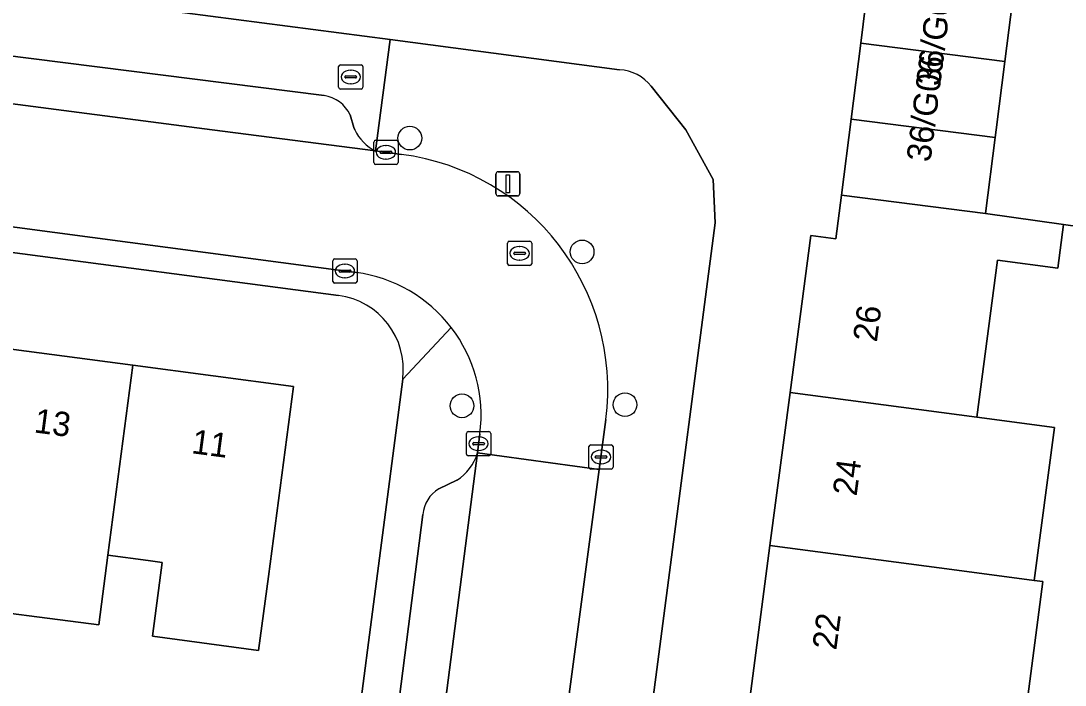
# Model space of a CAD drawing. Extents: x 162184 to 163154, y 385507 to 386516.
# Drawn here: x 162501.72 to 162544.83, y 386227.08 to 386254.49 of the extents above; entities that cross this region are included whole.
import ezdxf

# ---------------------------------------------------------------- set-up
doc = ezdxf.new("R2010")
doc.units = 0
for name, color, linetype in [('IMGEO_Boom', 7, 'Continuous'), ('IMGEO_Brandkraan', 7, 'Continuous'), ('IMGEO_Erf', 7, 'Continuous'), ('IMGEO_Kolk', 7, 'Continuous'), ('IMGEO_Lichtmast', 7, 'Continuous'), ('IMGEO_Muur', 7, 'Continuous'), ('IMGEO_Pand', 7, 'Continuous'), ('IMGEO_Pand_nummerreeks', 7, 'Continuous'), ('IMGEO_Parkeervlak_open', 7, 'Continuous'), ('IMGEO_Rijbaan_lokaal_open', 7, 'Continuous'), ('IMGEO_Rioolput', 7, 'Continuous'), ('IMGEO_Voetpad_open', 7, 'Continuous')]:
    doc.layers.add(name, color=color, linetype=linetype)

msp = doc.modelspace()

# ---------------------------------------------------------------- linework, layer by layer
at = {"layer": 'IMGEO_Boom'}
for centre in [(162517.778, 386249.657), (162524.891, 386244.959), (162519.931, 386238.608), (162526.659, 386238.655)]:
    msp.add_circle(centre, 0.489, dxfattribs=at)
at = {"layer": 'IMGEO_Brandkraan'}
for p, q in [((162514.839, 386251.755), (162514.839, 386252.607)), ((162514.914, 386252.681), (162515.766, 386252.681)), ((162515.84, 386252.607), (162515.84, 386251.755)), ((162515.098, 386252.175), (162515.098, 386252.187)), ((162515.141, 386252.224), (162515.539, 386252.224)), ((162515.327, 386252.461), (162515.352, 386252.461)), ((162515.582, 386252.187), (162515.582, 386252.175)), ((162515.536, 386252.138), (162515.138, 386252.138)), ((162515.35, 386251.901), (162515.325, 386251.901)), ((162515.766, 386251.681), (162514.914, 386251.681))]:
    msp.add_line(p, q, dxfattribs=at)
for points in [[(162514.839, 386251.755), (162514.839, 386252.607)], [(162514.914, 386252.681), (162515.766, 386252.681)], [(162515.84, 386252.607), (162515.84, 386251.755)], [(162515.766, 386251.681), (162514.914, 386251.681)]]:
    msp.add_lwpolyline(points, dxfattribs=at)
for centre, radius, start, end in [((162514.916, 386252.605), 0.0765, 91.552, 178.448), ((162514.916, 386252.605), 0.0765, 91.552, 178.448), ((162515.764, 386252.605), 0.0765, 1.552, 88.448), ((162515.764, 386252.605), 0.0765, 1.552, 88.448), ((162515.138, 386252.184), 0.0403, 85.8775, 175.7526), ((162515.135, 386252.174), 0.0366, 178.938, 274.7102), ((162515.539, 386252.181), 0.043, 264.8664, 352.4533), ((162515.543, 386252.186), 0.0386, 1.7309, 96.639), ((162514.916, 386251.757), 0.0765, 181.552, 268.448), ((162514.916, 386251.757), 0.0765, 181.552, 268.448), ((162515.764, 386251.757), 0.0765, 271.552, 358.448), ((162515.764, 386251.757), 0.0765, 271.552, 358.448)]:
    msp.add_arc(centre, radius, start, end, dxfattribs=at)
for centre, major_axis, ratio, start_param, end_param in [((162515.326, 386252.181), (-0.387, 0.002), 0.722429, 4.712389, 7.853982), ((162515.351, 386252.181), (-0.39, 0.002), 0.717154, 1.570796, 4.712389)]:
    msp.add_ellipse(centre, major_axis=major_axis, ratio=ratio, start_param=start_param, end_param=end_param, dxfattribs=at)
at = {"layer": 'IMGEO_Erf'}
for points in [[(162407.034, 386268.116), (162500, 386255.941), (162516.96, 386253.72), (162526.433, 386252.479)], [(162527.645, 386194.92), (162528.478, 386201.239), (162529.311, 386207.559), (162530.145, 386213.881), (162530.978, 386220.201), (162531.811, 386226.521), (162532.644, 386232.841), (162533.477, 386239.162), (162534.331, 386245.637), (162535.367, 386245.5), (162535.595, 386247.298), (162535.993, 386250.436), (162536.392, 386253.575), (162536.591, 386255.142)], [(162527.746, 386251.794), (162529.167, 386250), (162530.299, 386247.954), (162530.386, 386246.165), (162518.722, 386156.946)], [(162514.83, 386243.164), (162500, 386245.113), (162475.169, 386248.376), (162474.653, 386244.473), (162481.251, 386243.6), (162487.521, 386242.77), (162493.994, 386241.914), (162500, 386241.119), (162500.162, 386241.098), (162506.338, 386240.28), (162512.974, 386239.402), (162511.938, 386231.567), (162511.535, 386228.516), (162507.152, 386229.096), (162507.555, 386232.147), (162506.982, 386232.223), (162505.316, 386232.444), (162504.936, 386229.573), (162498.744, 386230.366), (162499.127, 386233.263)], [(162549.689, 386245.409), (162544.758, 386246.095), (162544.521, 386244.293), (162542.042, 386244.62), (162541.188, 386238.144), (162544.39, 386237.72), (162543.557, 386231.4), (162543.913, 386231.353), (162543.08, 386225.032), (162542.761, 386225.074), (162542.409, 386222.412), (162539.171, 386222.84), (162538.688, 386219.182), (162537.855, 386212.863), (162537.022, 386206.54), (162536.189, 386200.22), (162540.447, 386199.659), (162540.074, 386196.836)], [(162499.127, 386233.263), (162492.958, 386234.079), (162486.486, 386234.935), (162480.216, 386235.765), (162473.616, 386236.638), (162472.041, 386224.64), (162478.634, 386223.787), (162478.776, 386224.885), (162481.884, 386224.483), (162481.771, 386223.608), (162484.936, 386223.199), (162488.308, 386222.762), (162487.957, 386220.049), (162493.695, 386219.301), (162494.028, 386221.855), (162497.559, 386221.394), (162501.108, 386220.931), (162500.775, 386218.377), (162503.434, 386218.031), (162503.86, 386221.286), (162510.101, 386220.469), (162509.675, 386217.215), (162514.479, 386216.591), (162517.483, 386239.714)]]:
    msp.add_lwpolyline(points, dxfattribs=at)
for centre, radius, start, end in [((162526.326, 386250.674), 1.808, 38.2753, 86.6221), ((162514.429, 386240.11), 3.08, 352.6085, 82.511)]:
    msp.add_arc(centre, radius, start, end, dxfattribs=at)
at = {"layer": 'IMGEO_Kolk'}
for p, q in [((162516.365, 386249.57), (162517.217, 386249.57)), ((162516.29, 386248.644), (162516.29, 386249.496)), ((162516.778, 386249.35), (162516.803, 386249.35)), ((162517.291, 386249.496), (162517.291, 386248.644)), ((162516.549, 386249.064), (162516.549, 386249.076)), ((162516.987, 386249.027), (162516.589, 386249.027)), ((162516.592, 386249.113), (162516.99, 386249.113)), ((162516.801, 386248.79), (162516.776, 386248.79)), ((162517.033, 386249.076), (162517.033, 386249.064)), ((162517.217, 386248.57), (162516.365, 386248.57)), ((162514.598, 386243.743), (162514.598, 386244.595)), ((162514.673, 386244.669), (162515.525, 386244.669)), ((162515.086, 386244.449), (162515.111, 386244.449)), ((162515.599, 386244.595), (162515.599, 386243.743)), ((162514.857, 386244.163), (162514.857, 386244.175)), ((162515.295, 386244.126), (162514.897, 386244.126)), ((162514.9, 386244.212), (162515.298, 386244.212)), ((162515.341, 386244.175), (162515.341, 386244.163)), ((162515.525, 386243.669), (162514.673, 386243.669)), ((162515.109, 386243.889), (162515.084, 386243.889)), ((162520.189, 386237.545), (162521.041, 386237.545)), ((162520.114, 386236.619), (162520.114, 386237.471)), ((162520.416, 386237.088), (162520.814, 386237.088)), ((162520.602, 386237.325), (162520.627, 386237.325)), ((162521.115, 386237.471), (162521.115, 386236.619)), ((162520.373, 386237.039), (162520.373, 386237.051)), ((162520.811, 386237.002), (162520.413, 386237.002)), ((162520.625, 386236.765), (162520.6, 386236.765)), ((162520.857, 386237.051), (162520.857, 386237.039)), ((162525.168, 386236.071), (162525.168, 386236.923)), ((162525.243, 386236.997), (162526.095, 386236.997)), ((162525.656, 386236.777), (162525.681, 386236.777)), ((162526.169, 386236.923), (162526.169, 386236.071)), ((162521.041, 386236.545), (162520.189, 386236.545)), ((162525.427, 386236.491), (162525.427, 386236.503)), ((162525.865, 386236.454), (162525.467, 386236.454)), ((162525.47, 386236.54), (162525.868, 386236.54)), ((162525.679, 386236.217), (162525.654, 386236.217)), ((162525.911, 386236.503), (162525.911, 386236.491)), ((162526.095, 386235.997), (162525.243, 386235.997))]:
    msp.add_line(p, q, dxfattribs=at)
for points in [[(162516.365, 386249.57), (162517.217, 386249.57)], [(162516.29, 386248.644), (162516.29, 386249.496)], [(162517.291, 386249.496), (162517.291, 386248.644)], [(162517.217, 386248.57), (162516.365, 386248.57)], [(162514.598, 386243.743), (162514.598, 386244.595)], [(162514.673, 386244.669), (162515.525, 386244.669)], [(162515.599, 386244.595), (162515.599, 386243.743)], [(162515.525, 386243.669), (162514.673, 386243.669)], [(162520.189, 386237.545), (162521.041, 386237.545)], [(162520.114, 386236.619), (162520.114, 386237.471)], [(162521.115, 386237.471), (162521.115, 386236.619)], [(162525.168, 386236.071), (162525.168, 386236.923)], [(162525.243, 386236.997), (162526.095, 386236.997)], [(162526.169, 386236.923), (162526.169, 386236.071)], [(162521.041, 386236.545), (162520.189, 386236.545)], [(162526.095, 386235.997), (162525.243, 386235.997)]]:
    msp.add_lwpolyline(points, dxfattribs=at)
for centre, radius, start, end in [((162516.367, 386249.494), 0.0765, 91.552, 178.448), ((162516.367, 386249.494), 0.0765, 91.552, 178.448), ((162517.215, 386249.494), 0.0765, 1.552, 88.448), ((162517.215, 386249.494), 0.0765, 1.552, 88.448), ((162516.589, 386249.073), 0.0403, 85.8775, 175.7526), ((162516.586, 386249.063), 0.0366, 178.938, 274.7102), ((162516.99, 386249.07), 0.043, 264.8664, 352.4533), ((162516.994, 386249.075), 0.0386, 1.7309, 96.639), ((162516.367, 386248.646), 0.0765, 181.552, 268.448), ((162516.367, 386248.646), 0.0765, 181.552, 268.448), ((162517.215, 386248.646), 0.0765, 271.552, 358.448), ((162517.215, 386248.646), 0.0765, 271.552, 358.448), ((162514.675, 386244.593), 0.0765, 91.552, 178.448), ((162514.675, 386244.593), 0.0765, 91.552, 178.448), ((162515.523, 386244.593), 0.0765, 1.552, 88.448), ((162515.523, 386244.593), 0.0765, 1.552, 88.448), ((162514.897, 386244.172), 0.0403, 85.8775, 175.7526), ((162514.894, 386244.162), 0.0366, 178.938, 274.7102), ((162515.298, 386244.169), 0.043, 264.8664, 352.4533), ((162515.302, 386244.174), 0.0386, 1.7309, 96.639), ((162514.675, 386243.745), 0.0765, 181.552, 268.448), ((162514.675, 386243.745), 0.0765, 181.552, 268.448), ((162515.523, 386243.745), 0.0765, 271.552, 358.448), ((162515.523, 386243.745), 0.0765, 271.552, 358.448), ((162520.191, 386237.469), 0.0765, 91.552, 178.448), ((162520.191, 386237.469), 0.0765, 91.552, 178.448), ((162521.039, 386237.469), 0.0765, 1.552, 88.448), ((162521.039, 386237.469), 0.0765, 1.552, 88.448), ((162520.413, 386237.048), 0.0403, 85.8775, 175.7526), ((162520.818, 386237.05), 0.0386, 1.7309, 96.639), ((162520.41, 386237.038), 0.0366, 178.938, 274.7102), ((162520.814, 386237.045), 0.043, 264.8664, 352.4533), ((162525.245, 386236.921), 0.0765, 91.552, 178.448), ((162525.245, 386236.921), 0.0765, 91.552, 178.448), ((162526.093, 386236.921), 0.0765, 1.552, 88.448), ((162526.093, 386236.921), 0.0765, 1.552, 88.448), ((162520.191, 386236.621), 0.0765, 181.552, 268.448), ((162520.191, 386236.621), 0.0765, 181.552, 268.448), ((162521.039, 386236.621), 0.0765, 271.552, 358.448), ((162521.039, 386236.621), 0.0765, 271.552, 358.448), ((162525.467, 386236.5), 0.0403, 85.8775, 175.7526), ((162525.464, 386236.49), 0.0366, 178.938, 274.7102), ((162525.868, 386236.497), 0.043, 264.8664, 352.4533), ((162525.872, 386236.502), 0.0386, 1.7309, 96.639), ((162525.245, 386236.073), 0.0765, 181.552, 268.448), ((162525.245, 386236.073), 0.0765, 181.552, 268.448), ((162526.093, 386236.073), 0.0765, 271.552, 358.448), ((162526.093, 386236.073), 0.0765, 271.552, 358.448)]:
    msp.add_arc(centre, radius, start, end, dxfattribs=at)
for centre, major_axis, ratio, start_param, end_param in [((162516.777, 386249.07), (-0.387, 0.002), 0.722429, 4.712389, 7.853982), ((162516.802, 386249.07), (-0.39, 0.002), 0.717154, 1.570796, 4.712389), ((162515.085, 386244.169), (-0.387, 0.002), 0.722429, 4.712389, 7.853982), ((162515.11, 386244.169), (-0.39, 0.002), 0.717154, 1.570796, 4.712389), ((162520.601, 386237.045), (-0.387, 0.002), 0.722429, 4.712389, 7.853982), ((162520.626, 386237.045), (-0.39, 0.002), 0.717154, 1.570796, 4.712389), ((162525.655, 386236.497), (-0.387, 0.002), 0.722429, 4.712389, 7.853982), ((162525.68, 386236.497), (-0.39, 0.002), 0.717154, 1.570796, 4.712389)]:
    msp.add_ellipse(centre, major_axis=major_axis, ratio=ratio, start_param=start_param, end_param=end_param, dxfattribs=at)
at = {"layer": 'IMGEO_Lichtmast'}
for p, q in [((162521.428, 386248.27), (162522.218, 386248.27)), ((162522.218, 386248.27), (162521.428, 386248.27)), ((162521.328, 386247.37), (162521.328, 386248.17)), ((162521.328, 386248.17), (162521.328, 386247.37)), ((162522.318, 386248.17), (162522.318, 386247.37)), ((162522.318, 386247.37), (162522.318, 386248.17)), ((162522.218, 386247.27), (162521.428, 386247.27)), ((162521.428, 386247.27), (162522.218, 386247.27))]:
    msp.add_line(p, q, dxfattribs=at)
msp.add_lwpolyline([(162521.748, 386248.145), (162521.898, 386248.145), (162521.898, 386247.395), (162521.748, 386247.395), (162521.748, 386248.145)], dxfattribs=at)
for centre, start, end in [((162521.428, 386248.17), 90, 180), ((162521.428, 386248.17), 90, 180), ((162522.218, 386248.17), 0, 90), ((162522.218, 386248.17), 360, 90), ((162521.428, 386247.37), 180, 270), ((162521.428, 386247.37), 180, 270), ((162522.218, 386247.37), 270, 0), ((162522.218, 386247.37), 270, 0)]:
    msp.add_arc(centre, 0.1, start, end, dxfattribs=at)
at = {"layer": 'IMGEO_Muur'}
msp.add_lwpolyline([(162544.758, 386246.095), (162549.689, 386245.409)], dxfattribs=at)
at = {"layer": 'IMGEO_Pand'}
for points in [[(162536.591, 386255.142), (162536.392, 386253.575), (162542.338, 386252.819), (162542.737, 386255.958), (162536.791, 386256.713)], [(162535.993, 386250.436), (162541.939, 386249.681), (162541.98, 386250), (162542.338, 386252.819), (162536.392, 386253.575)], [(162541.541, 386246.543), (162541.939, 386249.681), (162535.993, 386250.436), (162535.595, 386247.298)], [(162535.595, 386247.298), (162535.367, 386245.5), (162534.331, 386245.637), (162533.477, 386239.162), (162541.188, 386238.144), (162542.042, 386244.62), (162544.521, 386244.293), (162544.758, 386246.095), (162541.541, 386246.543)], [(162505.316, 386232.444), (162506.338, 386240.28), (162500.162, 386241.098), (162500, 386239.871), (162499.127, 386233.263), (162498.744, 386230.366), (162504.936, 386229.573)], [(162505.316, 386232.444), (162506.982, 386232.223), (162507.555, 386232.147), (162507.152, 386229.096), (162511.535, 386228.516), (162511.938, 386231.567), (162512.974, 386239.402), (162506.338, 386240.28)], [(162533.477, 386239.162), (162532.644, 386232.841), (162540.355, 386231.822), (162543.557, 386231.4), (162544.39, 386237.72), (162541.188, 386238.144)], [(162543.913, 386231.353), (162543.557, 386231.4), (162540.355, 386231.822), (162532.644, 386232.841), (162531.811, 386226.521), (162539.522, 386225.502), (162542.761, 386225.074), (162543.08, 386225.032)]]:
    msp.add_lwpolyline(points, close=True, dxfattribs=at)
at = {"layer": 'IMGEO_Parkeervlak_open'}
for points in [[(162452.282, 386257.493), (162500, 386251.249), (162509.618, 386250), (162516.358, 386249.125)], [(162514.241, 386251.416), (162482.084, 386255.488), (162477.472, 386256.096)], [(162515.506, 386249.999), (162515.46, 386250.1), (162515.315, 386250.619)], [(162514.746, 386191.574), (162520.569, 386236.666)], [(162519.717, 386235.535), (162518.979, 386235.177)], [(162518.321, 386234.121), (162516.6, 386220.687), (162515.946, 386215.576), (162513.185, 386194.022)]]:
    msp.add_lwpolyline(points, dxfattribs=at)
for centre, radius, start, end in [((162514.006, 386249.977), 1.458, 26.1121, 80.7308), ((162517.224, 386250.821), 1.905, 205.5817, 242.9578), ((162518.626, 386237.243), 2.027, 302.5605, 343.4569), ((162519.632, 386234.037), 1.314, 119.808, 176.3374)]:
    msp.add_arc(centre, radius, start, end, dxfattribs=at)
at = {"layer": 'IMGEO_Rijbaan_lokaal_open'}
for points in [[(162548.633, 386297.67), (162544.227, 386298.211), (162541.669, 386278.994), (162540.752, 386279.158), (162540.648, 386278.373), (162540.029, 386278.481), (162539.637, 386275.298), (162539.446, 386273.745), (162536.496, 386274.158), (162536.103, 386271.145), (162539.652, 386270.593), (162539.476, 386269.108), (162544.332, 386268.511), (162543.933, 386265.373), (162543.535, 386262.235), (162543.136, 386259.096), (162542.737, 386255.958), (162542.338, 386252.819), (162541.98, 386250), (162541.939, 386249.681), (162541.541, 386246.543), (162544.758, 386246.095), (162549.689, 386245.409)], [(162517.434, 386248.985), (162516.358, 386249.125), (162509.618, 386250), (162500, 386251.249), (162452.282, 386257.493)], [(162453.788, 386252.244), (162453.923, 386252.207), (162454.061, 386252.182), (162454.074, 386252.18), (162469.628, 386250.163), (162470.885, 386250), (162474.386, 386249.54), (162500, 386246.174), (162515.557, 386244.109)], [(162520.67, 386237.453), (162520.569, 386236.666), (162525.592, 386235.986), (162525.867, 386238.045)], [(162514.645, 386152.313), (162515.183, 386156.42), (162517.587, 386175.419), (162518.419, 386181.789), (162519.542, 386190.566), (162519.686, 386191.776), (162525.592, 386235.986), (162520.569, 386236.666), (162514.746, 386191.574), (162514.616, 386190.567)]]:
    msp.add_lwpolyline(points, dxfattribs=at)
for centre, radius, start, end in [((162516.177, 386239.296), 9.77, 352.6451, 82.6079), ((162514.776, 386238.217), 5.944, 37.5352, 82.446), ((162514.779, 386238.218), 5.941, 352.602, 37.5453)]:
    msp.add_arc(centre, radius, start, end, dxfattribs=at)
at = {"layer": 'IMGEO_Rioolput'}
for p, q in [((162521.809, 386244.474), (162521.809, 386245.326)), ((162521.884, 386245.4), (162522.736, 386245.4)), ((162522.81, 386245.326), (162522.81, 386244.474)), ((162522.068, 386244.894), (162522.068, 386244.906)), ((162522.506, 386244.857), (162522.108, 386244.857)), ((162522.111, 386244.943), (162522.509, 386244.943)), ((162522.297, 386245.18), (162522.322, 386245.18)), ((162522.552, 386244.906), (162522.552, 386244.894)), ((162522.736, 386244.4), (162521.884, 386244.4)), ((162522.32, 386244.62), (162522.295, 386244.62))]:
    msp.add_line(p, q, dxfattribs=at)
for points in [[(162521.809, 386244.474), (162521.809, 386245.326)], [(162521.884, 386245.4), (162522.736, 386245.4)], [(162522.81, 386245.326), (162522.81, 386244.474)], [(162522.736, 386244.4), (162521.884, 386244.4)]]:
    msp.add_lwpolyline(points, dxfattribs=at)
for centre, radius, start, end in [((162521.886, 386245.324), 0.0765, 91.552, 178.448), ((162521.886, 386245.324), 0.0765, 91.552, 178.448), ((162522.734, 386245.324), 0.0765, 1.552, 88.448), ((162522.734, 386245.324), 0.0765, 1.552, 88.448), ((162522.108, 386244.903), 0.0403, 85.8775, 175.7526), ((162522.105, 386244.893), 0.0366, 178.938, 274.7102), ((162522.509, 386244.9), 0.043, 264.8664, 352.4533), ((162522.513, 386244.905), 0.0386, 1.7309, 96.639), ((162521.886, 386244.476), 0.0765, 181.552, 268.448), ((162521.886, 386244.476), 0.0765, 181.552, 268.448), ((162522.734, 386244.476), 0.0765, 271.552, 358.448), ((162522.734, 386244.476), 0.0765, 271.552, 358.448)]:
    msp.add_arc(centre, radius, start, end, dxfattribs=at)
for centre, major_axis, ratio, start_param, end_param in [((162522.296, 386244.9), (-0.387, 0.002), 0.722429, 4.712389, 7.853982), ((162522.321, 386244.9), (-0.39, 0.002), 0.717154, 1.570796, 4.712389)]:
    msp.add_ellipse(centre, major_axis=major_axis, ratio=ratio, start_param=start_param, end_param=end_param, dxfattribs=at)
at = {"layer": 'IMGEO_Voetpad_open'}
for points in [[(162516.358, 386249.125), (162516.96, 386253.72), (162500, 386255.941), (162407.034, 386268.116), (162405.69, 386268.292), (162401.299, 386268.868), (162401.168, 386267.882), (162386.179, 386269.874)], [(162455.19, 386259.031), (162469.606, 386257.132), (162469.771, 386258.31), (162477.628, 386257.279), (162477.472, 386256.096), (162482.084, 386255.488), (162514.241, 386251.416)], [(162526.433, 386252.479), (162516.96, 386253.72), (162516.358, 386249.125), (162517.434, 386248.985)], [(162518.534, 386155.508), (162518.722, 386156.946), (162530.386, 386246.165), (162530.299, 386247.954), (162529.167, 386250), (162527.746, 386251.794)], [(162515.315, 386250.619), (162515.46, 386250.1), (162515.506, 386249.999)], [(162474.386, 386249.54), (162474.268, 386248.494), (162475.169, 386248.376), (162500, 386245.113), (162514.83, 386243.164)], [(162515.557, 386244.109), (162500, 386246.174), (162474.386, 386249.54)], [(162519.489, 386241.838), (162517.483, 386239.714), (162514.479, 386216.591), (162514.278, 386215.046), (162513.182, 386206.613), (162511.108, 386190.65), (162510.792, 386188.743), (162512.043, 386186.234)], [(162517.483, 386239.714), (162519.489, 386241.838)], [(162525.867, 386238.045), (162525.592, 386235.986), (162519.686, 386191.776), (162519.542, 386190.566), (162520.721, 386190.459), (162519.569, 386181.682), (162518.419, 386181.789), (162517.587, 386175.419), (162515.183, 386156.42), (162516.222, 386156.271), (162515.686, 386152.177), (162514.645, 386152.313), (162511.491, 386128.213)], [(162520.569, 386236.666), (162520.67, 386237.453)], [(162518.979, 386235.177), (162519.717, 386235.535)], [(162513.185, 386194.022), (162515.946, 386215.576), (162514.905, 386215.709), (162515.56, 386220.832), (162516.6, 386220.687), (162518.321, 386234.121)]]:
    msp.add_lwpolyline(points, dxfattribs=at)
for centre, radius, start, end in [((162526.326, 386250.674), 1.808, 38.2753, 86.6221), ((162514.006, 386249.977), 1.458, 26.1121, 80.7308), ((162517.224, 386250.821), 1.905, 205.5817, 242.9578), ((162516.177, 386239.296), 9.77, 352.6451, 82.6079), ((162514.776, 386238.217), 5.944, 37.5352, 82.446), ((162514.429, 386240.11), 3.08, 352.6085, 82.511), ((162514.779, 386238.218), 5.941, 352.602, 37.5453), ((162518.626, 386237.243), 2.027, 302.5605, 343.4569), ((162519.632, 386234.037), 1.314, 119.808, 176.3374)]:
    msp.add_arc(centre, radius, start, end, dxfattribs=at)

# ---------------------------------------------------------------- texts
at = {"layer": 'IMGEO_Pand_nummerreeks'}
for s, rotation, p in [('36/G05', 82.7588, (162539.666, 386251.779)), ('36/G06', 82.7592, (162539.267, 386248.641)), ('26', 82.4898, (162537.056, 386241.212)), ('13', 352.4619, (162502.234, 386237.515)), ('11', 352.4619, (162508.734, 386236.655)), ('24', 82.4898, (162536.219, 386234.858)), ('22', 82.4887, (162535.38, 386228.501))]:
    msp.add_text(s, height=1, rotation=rotation, dxfattribs=at).set_placement(p)

doc.saveas('drawing.dxf')
